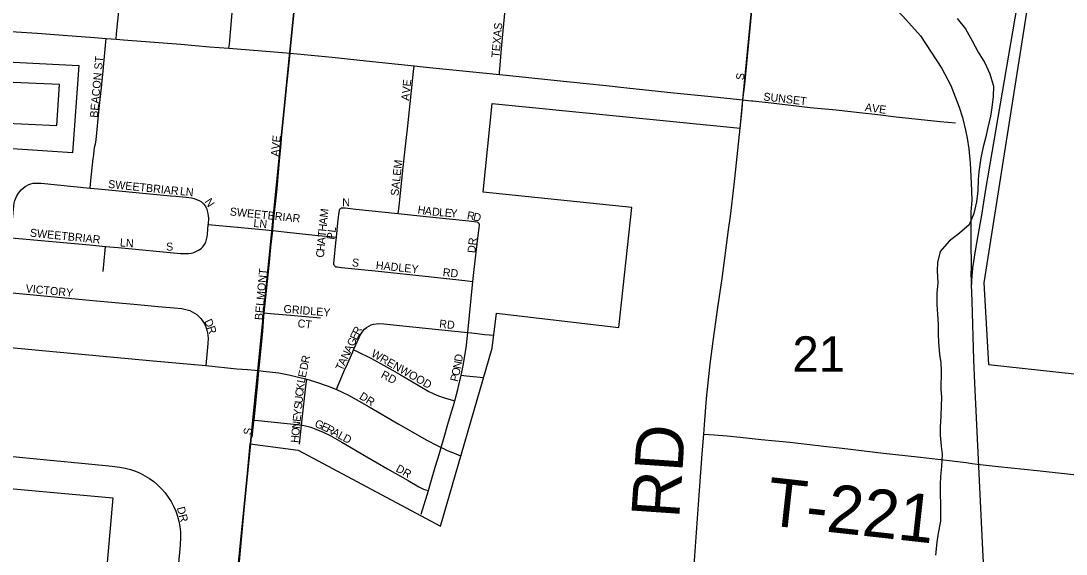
# Model space of a CAD drawing. Extents: x -209 to 4852, y 0 to 905.
# Drawn here: x 140.68 to 165.41, y 235.21 to 247.81 of the extents above; entities that cross this region are included whole.
import ezdxf

# ---------------------------------------------------------------- set-up
doc = ezdxf.new("R2010")
doc.units = 0
for name, color, linetype in [('GM_X_Airport_Location_Class_2', 7, 'Continuous'), ('GM_X_Airport_Location_Class_3', 7, 'Continuous'), ('GM_X_County_Road', 7, 'Continuous'), ('GM_X_County_ROW', 7, 'Continuous'), ('GM_X_Interstate_Location', 7, 'Continuous'), ('GM_X_Minor_River', 7, 'Continuous'), ('GM_X_Township_Road', 7, 'Continuous'), ('GM_X_Township_Road_Text', 7, 'Continuous'), ('GM_X_Township_Text', 7, 'Continuous'), ('GM_X_US_Location', 7, 'Continuous'), ('GM_X_US_Route', 7, 'Continuous')]:
    doc.layers.add(name, color=color, linetype=linetype)

msp = doc.modelspace()

# ---------------------------------------------------------------- linework, layer by layer
at = {"layer": 'GM_X_Airport_Location_Class_2'}
for points in [[(152.003, 246.542), (152.008, 246.598), (152.021, 246.764), (152.055, 247.156), (152.16, 248.33), (152.24, 249.204), (152.259, 249.445)], [(157.764, 245.944), (157.806, 246.311), (157.95, 247.793), (158.015, 248.467), (158.088, 249.217), (158.095, 249.304)], [(142.935, 247.375), (142.947, 247.502), (142.976, 247.811), (143.013, 248.181), (143.043, 248.489), (143.065, 248.71)], [(145.605, 247.164), (145.614, 247.263), (145.677, 248.003), (145.725, 248.504)], [(147.05, 247.048), (147.052, 247.072), (147.063, 247.186), (147.094, 247.522), (147.176, 248.393)], [(140.258, 247.576), (140.572, 247.553), (141.067, 247.522), (141.685, 247.471), (142.428, 247.414), (142.702, 247.393)], [(142.321, 243.858), (142.332, 243.958), (142.357, 244.186), (142.392, 244.557), (142.397, 244.593), (142.423, 244.807), (142.424, 244.812), (142.425, 244.817), (142.446, 244.902), (142.46, 244.988), (142.461, 244.995), (142.462, 245.002), (142.537, 245.744), (142.594, 246.305), (142.634, 246.707), (142.635, 246.716), (142.694, 247.317), (142.702, 247.393)], [(142.702, 247.393), (142.935, 247.375)], [(142.935, 247.375), (143.107, 247.362), (144.466, 247.259), (145.142, 247.2), (145.605, 247.164)], [(145.605, 247.164), (146.871, 247.065), (147.05, 247.048)], [(146.64, 242.854), (146.654, 242.995), (146.706, 243.487), (146.743, 243.841), (146.801, 244.51), (146.831, 244.818), (146.858, 245.122), (146.874, 245.305), (146.897, 245.55), (147.01, 246.65), (147.05, 247.048)], [(147.05, 247.048), (148.045, 246.952), (148.847, 246.869), (149.985, 246.75)], [(149.609, 243.257), (149.628, 243.433), (149.728, 244.351), (149.776, 244.779), (149.836, 245.329), (149.971, 246.614), (149.985, 246.75)], [(149.985, 246.75), (150.267, 246.72), (151.378, 246.606), (152.003, 246.542)], [(152.003, 246.542), (152.243, 246.517), (153.601, 246.378), (154.526, 246.28), (155.02, 246.227), (156.131, 246.113), (156.931, 246.034), (157.764, 245.944)], [(157.743, 245.724), (157.764, 245.944)], [(157.764, 245.944), (157.886, 245.933), (157.963, 245.925)], [(140.443, 242.689), (140.517, 243.442), (140.526, 243.503), (140.54, 243.564), (140.56, 243.622), (140.587, 243.678), (140.623, 243.736), (140.655, 243.781), (140.693, 243.822), (140.736, 243.86), (140.782, 243.896)], [(140.782, 243.896), (140.818, 243.916), (140.867, 243.941), (140.92, 243.96), (140.975, 243.972), (141.042, 243.978), (141.163, 243.973), (142.321, 243.858)], [(142.321, 243.858), (142.513, 243.839), (143.735, 243.723), (144.226, 243.679), (144.35, 243.671), (144.596, 243.648), (144.719, 243.627), (144.78, 243.612), (144.841, 243.593), (144.9, 243.568), (144.955, 243.534), (145.002, 243.491), (145.041, 243.44), (145.072, 243.383), (145.093, 243.322), (145.108, 243.26), (145.117, 243.197), (145.12, 243.153), (145.116, 242.999)], [(148.147, 242.698), (148.19, 243.118), (148.212, 243.293), (148.218, 243.328), (148.223, 243.346), (148.231, 243.361), (148.239, 243.372), (148.249, 243.381)], [(148.249, 243.381), (148.27, 243.39), (148.305, 243.393), (148.357, 243.392), (148.603, 243.364), (149.609, 243.257)], [(149.609, 243.257), (149.974, 243.219), (150.348, 243.18), (151.283, 243.086), (151.469, 243.059), (151.482, 243.055), (151.494, 243.05), (151.509, 243.04), (151.518, 243.029)], [(142.683, 242.481), (142.984, 242.452), (144.459, 242.315), (144.578, 242.312), (144.65, 242.312), (144.714, 242.322), (144.773, 242.337), (144.823, 242.358), (144.888, 242.39), (144.944, 242.432), (144.988, 242.475), (145.024, 242.528), (145.055, 242.585), (145.076, 242.646), (145.089, 242.709), (145.096, 242.772), (145.116, 242.999)], [(145.116, 242.999), (145.804, 242.939), (146.64, 242.854)], [(146.441, 240.913), (146.518, 241.656), (146.561, 242.11), (146.599, 242.462), (146.64, 242.854)], [(146.64, 242.854), (146.912, 242.827), (147.638, 242.751), (148.082, 242.705), (148.147, 242.698)], [(151.376, 241.652), (151.408, 241.933), (151.494, 242.674), (151.523, 242.921), (151.528, 242.987), (151.528, 242.999), (151.525, 243.011), (151.522, 243.022), (151.518, 243.029)], [(140.443, 242.689), (140.544, 242.679), (142.306, 242.516), (142.683, 242.481)], [(148.098, 242.027), (148.088, 242.047), (148.085, 242.061), (148.085, 242.079), (148.091, 242.159), (148.135, 242.565), (148.147, 242.698)], [(142.631, 241.892), (142.675, 242.393), (142.683, 242.481)], [(148.098, 242.027), (148.113, 242.011), (148.128, 242.002), (148.172, 241.996), (148.268, 241.984), (148.82, 241.931), (149.063, 241.905), (150.395, 241.762), (151.186, 241.674), (151.376, 241.652)], [(151.255, 240.447), (151.331, 241.254), (151.376, 241.652)], [(138.675, 241.557), (138.662, 241.434), (138.613, 240.973), (138.605, 240.849), (138.607, 240.787), (138.615, 240.726), (138.629, 240.666), (138.649, 240.608), (138.676, 240.552), (138.709, 240.499), (138.747, 240.45), (138.789, 240.404), (138.835, 240.362), (138.884, 240.324), (138.937, 240.291), (138.992, 240.264), (139.051, 240.243), (139.172, 240.214), (139.295, 240.196), (140.099, 240.126), (141.274, 240.018), (143.809, 239.779), (145.059, 239.669)], [(140.317, 241.403), (142.385, 241.205), (143.439, 241.113), (143.934, 241.065), (144.307, 241.034), (144.493, 241.012), (144.556, 241.001), (144.618, 240.985), (144.678, 240.964), (144.737, 240.937), (144.792, 240.905), (144.845, 240.869), (144.893, 240.827), (144.936, 240.778), (145.008, 240.674), (145.039, 240.619), (145.065, 240.561), (145.083, 240.501), (145.099, 240.44), (145.109, 240.377), (145.113, 240.315), (145.106, 240.188), (145.059, 239.669)], [(146.314, 239.548), (146.326, 239.685), (146.382, 240.237), (146.403, 240.479), (146.432, 240.826), (146.441, 240.913)], [(146.441, 240.913), (146.587, 240.898), (147.058, 240.855), (147.773, 240.791)], [(148.704, 240.368), (148.705, 240.37), (148.711, 240.383), (148.741, 240.432), (148.775, 240.478), (148.814, 240.526), (148.861, 240.566), (148.912, 240.601), (148.966, 240.626), (149.024, 240.642), (149.085, 240.653), (149.146, 240.658), (149.27, 240.651), (149.637, 240.612), (151.255, 240.447)], [(148.555, 240.04), (148.683, 240.327), (148.704, 240.368)], [(151.101, 239.438), (151.108, 239.467), (151.155, 239.711), (151.221, 240.141), (151.25, 240.388), (151.255, 240.447)], [(151.255, 240.447), (151.35, 240.438), (151.655, 240.403), (151.861, 240.382)], [(148.147, 239.098), (148.188, 239.2), (148.234, 239.314), (148.33, 239.539), (148.406, 239.707), (148.532, 239.989), (148.555, 240.04)], [(148.555, 240.04), (148.626, 240.005), (148.978, 239.832), (149.476, 239.56), (149.636, 239.464), (149.905, 239.307), (150.336, 239.056), (150.449, 239), (150.565, 238.951), (150.684, 238.91), (150.805, 238.875), (150.949, 238.835)], [(145.059, 239.669), (145.793, 239.59), (146.04, 239.572), (146.226, 239.557), (146.314, 239.548)], [(146.198, 238.378), (146.288, 239.258), (146.314, 239.548)], [(146.314, 239.548), (146.411, 239.537), (146.782, 239.491), (147.025, 239.445), (147.25, 239.396), (147.444, 239.345)], [(147.322, 238.261), (147.425, 239.18), (147.444, 239.345)], [(147.444, 239.345), (147.628, 239.293), (147.978, 239.169), (148.147, 239.098)], [(150.949, 238.835), (151.022, 239.104), (151.101, 239.438)], [(151.101, 239.438), (151.228, 239.423), (151.626, 239.381)], [(148.147, 239.098), (148.265, 239.048), (148.431, 238.965), (148.918, 238.688), (149.62, 238.283), (150.271, 237.912), (150.547, 237.766), (150.625, 237.73)], [(150.625, 237.73), (150.681, 237.919), (150.797, 238.335), (150.941, 238.805), (150.949, 238.835)], [(146.156, 237.974), (146.194, 238.339), (146.198, 238.378)], [(146.198, 238.378), (146.294, 238.368), (147.214, 238.276), (147.322, 238.261)], [(147.271, 237.808), (147.322, 238.261)], [(147.322, 238.261), (147.343, 238.258), (147.417, 238.243), (147.539, 238.209), (147.658, 238.167), (147.831, 238.093), (148, 238.01), (148.272, 237.856), (148.866, 237.51), (149.353, 237.227), (149.841, 236.948), (150.099, 236.804), (150.21, 236.749), (150.264, 236.728), (150.326, 236.712)], [(150.326, 236.712), (150.4, 236.968), (150.485, 237.266), (150.576, 237.562), (150.625, 237.73)], [(150.625, 237.73), (150.661, 237.713), (150.768, 237.663), (150.876, 237.62), (151.081, 237.537)], [(139.997, 237.563), (141.296, 237.441), (142.285, 237.346), (142.842, 237.29), (143.027, 237.266), (143.151, 237.243), (143.272, 237.212), (143.391, 237.172), (143.507, 237.122), (143.618, 237.063), (143.724, 236.997), (143.826, 236.924), (143.921, 236.844), (144.013, 236.755), (144.094, 236.659), (144.168, 236.558), (144.235, 236.452), (144.295, 236.341), (144.345, 236.226), (144.386, 236.107), (144.42, 235.986), (144.443, 235.863), (144.458, 235.738), (144.462, 235.612), (144.45, 235.425), (144.346, 234.311)], [(150.153, 236.159), (150.297, 236.611), (150.326, 236.712)]]:
    msp.add_lwpolyline(points, dxfattribs=at)
at = {"layer": 'GM_X_County_Road'}
for points in [[(162.83, 247.868), (163.025, 247.624), (163.189, 247.335), (163.331, 247.068), (163.488, 246.817), (163.607, 246.558), (163.688, 246.27), (163.686, 246.027), (163.654, 245.762), (163.622, 245.557), (163.559, 245.292), (163.505, 245.043), (163.443, 244.838), (163.395, 244.573), (163.347, 244.247), (163.331, 244.058), (163.321, 243.793), (163.289, 243.535), (163.227, 243.263), (163.119, 242.99), (162.89, 242.795), (162.639, 242.607), (162.433, 242.358), (162.363, 242.101), (162.361, 241.912), (162.374, 241.623), (162.35, 241.373), (162.348, 241.1), (162.369, 240.88), (162.382, 240.638), (162.381, 240.41), (162.394, 240.22), (162.415, 239.924), (162.443, 239.727), (162.45, 239.53), (162.446, 239.105), (162.46, 238.908), (162.451, 238.711), (162.442, 238.468), (162.432, 238.211), (162.431, 238.021), (162.451, 237.763), (162.48, 237.573), (162.463, 237.285)], [(162.463, 237.285), (162.438, 237.043), (162.43, 236.853), (162.428, 236.633), (162.441, 236.383), (162.438, 235.989), (162.383, 235.709), (162.351, 235.497), (162.319, 235.186)]]:
    msp.add_lwpolyline(points, dxfattribs=at)
at = {"layer": 'GM_X_County_ROW'}
for points in [[(157.424, 242.873), (157.467, 243.195), (157.558, 243.936), (157.701, 245.278), (157.743, 245.724)], [(156.999, 239.761), (157.061, 240.243), (157.166, 240.981), (157.27, 241.721), (157.424, 242.873)], [(156.837, 238.048), (156.853, 238.265), (156.903, 238.886), (156.982, 239.626), (156.999, 239.761)], [(156.6, 234.838), (156.74, 236.715), (156.801, 237.583), (156.837, 238.048)], [(156.837, 238.048), (156.961, 238.039), (157.084, 238.029), (157.392, 238.003), (157.7, 237.973), (158.194, 237.922), (158.873, 237.853), (159.676, 237.763), (160.108, 237.716), (161.092, 237.598), (161.894, 237.509), (162.449, 237.445), (163.043, 237.372), (163.183, 237.354)], [(163.183, 237.354), (163.306, 237.339), (163.803, 237.282), (164.726, 237.183), (165.154, 237.136), (165.511, 237.101), (165.957, 237.053), (166.569, 236.98), (166.774, 236.955), (167.366, 236.884), (167.737, 236.848), (168.009, 236.818), (168.386, 236.771), (168.457, 236.762)]]:
    msp.add_lwpolyline(points, dxfattribs=at)
at = {"layer": 'GM_X_Minor_River'}
for points in [[(147.511, 251.706), (145.448, 231.165), (125.307, 233.161), (127.195, 253.652)], [(147.511, 251.706), (168.839, 249.556), (166.746, 229.007), (145.448, 231.165)]]:
    msp.add_lwpolyline(points, close=True, dxfattribs=at)
at = {"layer": 'GM_X_Township_Text'}
msp.add_lwpolyline([(157.963, 245.925), (157.998, 245.921), (158.43, 245.876), (159.353, 245.766), (159.97, 245.706), (160.524, 245.647), (160.954, 245.595), (161.385, 245.547), (162.429, 245.436), (162.79, 245.398)], dxfattribs=at)
at = {"layer": 'GM_X_US_Location'}
for points in [[(145.512, 231.298), (146.106, 237.815), (147.24, 237.665), (150.613, 235.875), (151.83, 240.074), (151.933, 240.906), (154.828, 240.564), (155.138, 243.402), (151.621, 243.764), (151.833, 245.855), (157.701, 245.278), (157.764, 245.944), (158.163, 250.081), (158.193, 250.508), (158.23, 251.005), (158.305, 251.869), (158.394, 252.832), (165.096, 251.97), (163.466, 241.622), (163.571, 239.69), (171.755, 238.803), (170.95, 231.479)], [(137.885, 236.992), (142.86, 236.544), (142.421, 231.598)]]:
    msp.add_lwpolyline(points, dxfattribs=at)
msp.add_lwpolyline([(142.053, 246.754), (141.902, 244.694), (139.641, 244.839), (138.715, 244.887), (138.563, 244.23), (138.48, 244.239), (137.375, 244.278), (137.079, 244.319), (136.907, 245.863), (138.138, 245.82), (138.176, 245.498), (141.535, 245.34), (141.597, 246.309), (136.835, 246.508), (136.778, 247.02)], close=True, dxfattribs=at)
at = {"layer": 'GM_X_US_Route'}
for points in [[(163.171, 241.578), (163.201, 241.973), (163.267, 242.38), (163.325, 242.736), (163.412, 243.223), (163.46, 243.527), (163.507, 243.83), (164.448, 249.309)], [(160.821, 248.573), (161.26, 248.19), (161.382, 248.089), (161.548, 247.925), (161.967, 247.454), (162.468, 246.685), (162.68, 246.287), (162.747, 246.121), (162.878, 245.772), (162.956, 245.526), (163.027, 245.226), (163.065, 245.038), (163.105, 244.786), (163.141, 244.446), (163.162, 243.984), (163.177, 243.584), (163.154, 243.294), (163.154, 243.034), (163.155, 242.607), (163.161, 241.983), (163.158, 241.821), (163.171, 241.578)], [(163.491, 234.281), (163.44, 235.31), (163.248, 239.25), (163.226, 239.804), (163.189, 241.185), (163.171, 241.578)]]:
    msp.add_lwpolyline(points, dxfattribs=at)

# ---------------------------------------------------------------- texts
at = {"layer": 'GM_X_Airport_Location_Class_3'}
for s, height, rotation, p in [('TEXAS', 0.1894, 84.9232, (152, 246.933)), ('BEACON ST', 0.1894, 84.807, (142.5, 245.515)), ('S', 0.189, 82.8783, (157.783, 246.401)), ('AVE', 0.1894, 84.0899, (149.866, 245.917)), ('E', 0.189, 83.346, (146.813, 244.929)), ('V', 0.189, 84.11, (146.796, 244.764)), ('A', 0.189, 85.4705, (146.783, 244.599)), ('SALEM', 0.1894, 83.9264, (149.616, 243.667)), ('SWEETBRIAR', 0.1894, 354.2264, (142.739, 243.865)), ('L', 0.189, 353.4139, (144.439, 243.698)), ('N', 0.189, 354.2099, (144.575, 243.683)), ('N', 0.189, 303.8962, (145.02, 243.54)), ('N', 0.189, 0, (148.285, 243.431)), ('SWEETBRIAR', 0.1894, 354.2254, (145.617, 243.215)), ('M', 0.189, 82.7135, (147.937, 243.156)), ('H', 0.189, 350.6383, (150.058, 243.264)), ('A', 0.189, 351.987, (150.227, 243.236)), ('D', 0.189, 355.2632, (150.404, 243.212)), ('L', 0.189, 355.6021, (150.571, 243.198)), ('E', 0.189, 355.6021, (150.704, 243.188)), ('Y', 0.189, 355.607, (150.837, 243.177)), ('R', 0.189, 349.0402, (151.224, 243.131)), ('LN', 0.1894, 353.9889, (146.177, 242.944)), ('A', 0.189, 84.6881, (147.922, 242.991)), ('D', 0.189, 346.1069, (151.368, 243.103)), ('SWEETBRIAR', 0.1894, 354.2264, (140.889, 242.715)), ('T', 0.189, 84.7009, (147.894, 242.693)), ('H', 0.189, 84.6809, (147.907, 242.826)), ('PL', 0.1894, 82.8792, (148.103, 242.634)), ('LN', 0.1894, 356.0569, (143.021, 242.482)), ('S', 0.189, 0, (144.118, 242.382)), ('A', 0.189, 84.6809, (147.879, 242.527)), ('DR', 0.1894, 83.9946, (151.433, 242.317)), ('C', 0.189, 84.6736, (147.849, 242.211)), ('H', 0.189, 84.6881, (147.863, 242.361)), ('S', 0.189, 352.8783, (148.506, 242.015)), ('HADLEY', 0.1894, 354.1227, (149.072, 241.948)), ('BELMONT', 0.1894, 84.8047, (146.4, 240.733)), ('RD', 0.1894, 353.9934, (150.655, 241.782)), ('VICTORY', 0.1894, 354.472, (140.789, 241.398)), ('GRIDLEY', 0.1894, 355.3154, (146.89, 240.915)), ('D', 0.189, 295.1476, (145.016, 240.713)), ('R', 0.189, 288.0241, (145.085, 240.568)), ('CT', 0.1894, 353.6578, (147.22, 240.575)), ('R', 0.189, 63.1146, (148.683, 240.371)), ('RD', 0.1894, 353.9946, (150.572, 240.565)), ('E', 0.189, 64.7974, (148.627, 240.252)), ('A', 0.189, 64.7593, (148.485, 239.95)), ('G', 0.189, 64.7874, (148.556, 240.101)), ('R', 0.189, 78.4389, (147.491, 239.711)), ('N', 0.189, 64.7791, (148.414, 239.799)), ('WRENWOOD', 0.1894, 330.4226, (148.953, 239.894)), ('D', 0.189, 79.8819, (151.115, 239.742)), ('D', 0.189, 78.4392, (147.457, 239.548)), ('T', 0.189, 64.7669, (148.286, 239.528)), ('A', 0.189, 64.7726, (148.343, 239.648)), ('O', 0.189, 78.3087, (151.051, 239.409)), ('N', 0.189, 79.8245, (151.086, 239.578)), ('L', 0.189, 78.8106, (147.395, 239.237)), ('E', 0.189, 78.4463, (147.421, 239.368)), ('RD', 0.1894, 332.1036, (149.184, 239.393)), ('P', 0.189, 76.0665, (151.017, 239.272)), ('C', 0.189, 84.3434, (147.358, 238.928)), ('K', 0.189, 82.2393, (147.373, 239.075)), ('U', 0.189, 84.3272, (147.342, 238.762)), ('DR', 0.1894, 328.0032, (148.671, 238.893)), ('Y', 0.189, 84.3272, (147.312, 238.463)), ('S', 0.189, 84.3326, (147.329, 238.629)), ('E', 0.189, 84.3253, (147.299, 238.331)), ('G', 0.189, 336.6723, (147.616, 238.229)), ('S', 0.189, 82.8783, (146.133, 238.017)), ('O', 0.189, 84.3437, (147.266, 237.999)), ('N', 0.189, 84.3296, (147.282, 238.165)), ('E', 0.189, 334.7916, (147.767, 238.164)), ('R', 0.189, 332.0775, (147.886, 238.108)), ('A', 0.189, 331.5971, (148.018, 238.038)), ('L', 0.189, 331.6006, (148.164, 237.959)), ('H', 0.189, 84.3296, (147.25, 237.833)), ('D', 0.189, 331.6146, (148.282, 237.895)), ('DR', 0.1894, 330.6384, (149.536, 237.177)), ('DR', 0.1894, 284.7473, (144.37, 236.305))]:
    msp.add_text(s, height=height, rotation=rotation, dxfattribs=at).set_placement(p)
at = {"layer": 'GM_X_Interstate_Location'}
for s, rotation, p in [('SUNSET', 353.4177, (158.239, 245.932)), ('AVE', 352.1434, (160.64, 245.682))]:
    msp.add_text(s, height=0.1894, rotation=rotation, dxfattribs=at).set_placement(p)
at = {"layer": 'GM_X_Township_Road'}
for s, rotation, p in [('RD', 86.0858, (156.255, 236.04)), ('T-221', 353.6807, (158.291, 235.902))]:
    msp.add_text(s, height=1.1364, rotation=rotation, dxfattribs=at).set_placement(p)
at = {"layer": 'GM_X_Township_Road_Text'}
msp.add_text('21', height=0.8371, rotation=0, dxfattribs=at).set_placement((158.935, 239.52))

doc.saveas('drawing.dxf')
